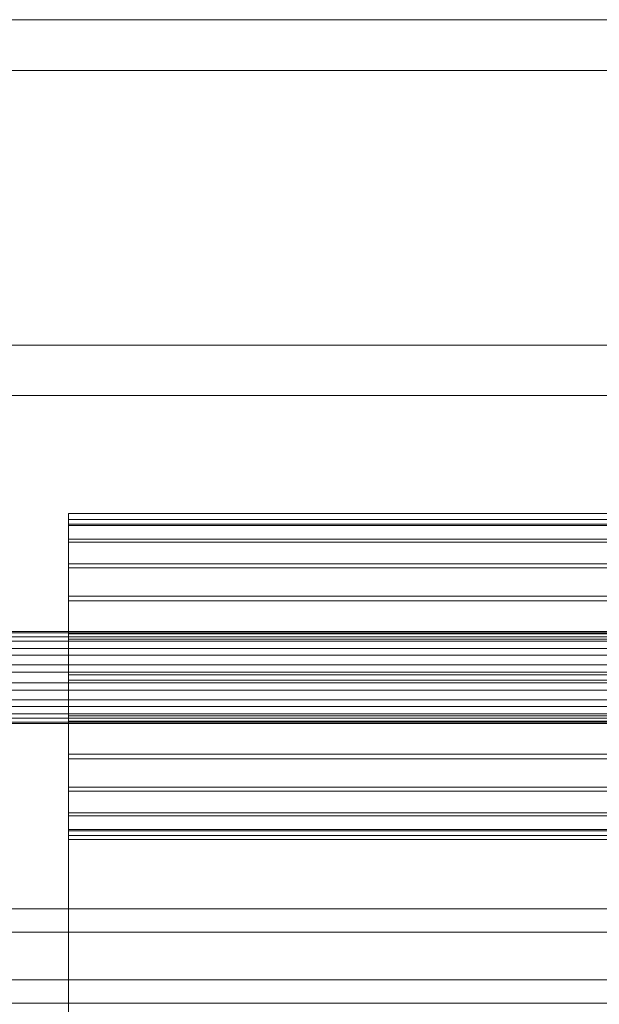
# Model space of a CAD drawing. Header units: millimetres. Extents: x -2233 to 61924, y -68080 to 6847.
# Tile 1019 of 1022: x 60638 to 60913, y 1367 to 1834. Entities that reach past the tile are written whole.
import ezdxf

# ---------------------------------------------------------------- set-up
doc = ezdxf.new("R2010")
doc.units = ezdxf.units.MM
doc.layers.add('lateral_C08', color=7, linetype='Continuous', lineweight=0)

msp = doc.modelspace()

# ---------------------------------------------------------------- linework, layer by layer
at = {"layer": 'lateral_C08'}
for p, q in [((61511.134, 1834.258), (60611.134, 1834.258)), ((60611.134, 1810.226), (61511.134, 1810.226)), ((60611.134, 1679.901), (61511.134, 1679.901)), ((61511.134, 1655.869), (60611.134, 1655.869)), ((60661.134, 1364.709), (60661.134, 1600)), ((60661.134, 1600), (61061.134, 1600)), ((60661.134, 1600), (60661.134, 1594.232)), ((60661.134, 1594.232), (60661.134, 1597.126)), ((60661.134, 1597.126), (60661.134, 1594.91)), ((60661.134, 1597.126), (61461.134, 1597.126)), ((60661.134, 1594.91), (60661.134, 1587.734)), ((60661.134, 1594.91), (61461.134, 1594.91)), ((61061.134, 1594.232), (60661.134, 1594.232)), ((60661.134, 1594.232), (60661.134, 1358.942)), ((60661.134, 1586.425), (60661.134, 1594.232)), ((60661.134, 1594.232), (61461.134, 1594.232)), ((60661.134, 1587.734), (60661.134, 1576.088)), ((60661.134, 1587.734), (61461.134, 1587.734)), ((60661.134, 1574.237), (60661.134, 1586.425)), ((60661.134, 1586.425), (61461.134, 1586.425)), ((60661.134, 1576.088), (60661.134, 1560.766)), ((60661.134, 1576.088), (61461.134, 1576.088)), ((60661.134, 1558.499), (60661.134, 1574.237)), ((60661.134, 1574.237), (61461.134, 1574.237)), ((60661.134, 1560.766), (60661.134, 1542.811)), ((60661.134, 1560.766), (61461.134, 1560.766)), ((60661.134, 1540.282), (60661.134, 1558.499)), ((60661.134, 1558.499), (61461.134, 1558.499)), ((60516.134, 1543.996), (61606.134, 1543.996)), ((60516.134, 1543.286), (61606.134, 1543.286)), ((60661.134, 1542.811), (60661.134, 1523.447)), ((61461.134, 1542.811), (60661.134, 1542.811)), ((60516.134, 1541.379), (61606.134, 1541.379)), ((60516.134, 1539.355), (61606.134, 1539.355)), ((60661.134, 1520.829), (60661.134, 1540.282)), ((60661.134, 1540.282), (61461.134, 1540.282)), ((60516.134, 1535.833), (61606.134, 1535.833)), ((60516.134, 1532.804), (61606.134, 1532.804)), ((61606.134, 1528.202), (60516.134, 1528.202)), ((60516.134, 1524.628), (61606.134, 1524.628)), ((60661.134, 1523.447), (60661.134, 1503.994)), ((60661.134, 1523.447), (61461.134, 1523.447)), ((60516.134, 1519.647), (61606.134, 1519.647)), ((60661.134, 1501.465), (60661.134, 1520.829)), ((60661.134, 1520.829), (61461.134, 1520.829)), ((60516.134, 1516.074), (61606.134, 1516.074)), ((60516.134, 1511.472), (61606.134, 1511.472)), ((60516.134, 1508.442), (61606.134, 1508.442)), ((60516.134, 1504.92), (61606.134, 1504.92)), ((60516.134, 1502.896), (61606.134, 1502.896)), ((60516.134, 1500.99), (61606.134, 1500.99)), ((60516.134, 1500.279), (61606.134, 1500.279)), ((60661.134, 1503.994), (60661.134, 1485.777)), ((60661.134, 1503.994), (61461.134, 1503.994)), ((60661.134, 1483.51), (60661.134, 1501.465)), ((60661.134, 1501.465), (61461.134, 1501.465)), ((60661.134, 1485.777), (60661.134, 1470.038)), ((60661.134, 1485.777), (61461.134, 1485.777)), ((60661.134, 1468.187), (60661.134, 1483.51)), ((60661.134, 1483.51), (61461.134, 1483.51)), ((60661.134, 1470.038), (60661.134, 1457.85)), ((60661.134, 1470.038), (61461.134, 1470.038)), ((60661.134, 1456.541), (60661.134, 1468.187)), ((60661.134, 1468.187), (61461.134, 1468.187)), ((60661.134, 1457.85), (60661.134, 1450.043)), ((60661.134, 1457.85), (61461.134, 1457.85)), ((60661.134, 1449.366), (60661.134, 1456.541)), ((60661.134, 1456.541), (61461.134, 1456.541)), ((60661.134, 307.905), (60661.134, 1450.043)), ((60661.134, 1450.043), (61461.134, 1450.043)), ((60661.134, 1445.237), (60661.134, 1450.043)), ((60661.134, 1450.043), (60661.134, 1447.149)), ((60661.134, 1447.149), (60661.134, 1449.366)), ((60661.134, 1449.366), (61461.134, 1449.366)), ((60661.134, 1447.149), (61461.134, 1447.149)), ((61461.134, 1445.237), (60661.134, 1445.237)), ((60661.134, 1445.237), (60661.134, 303.099)), ((61536.134, 1412.299), (60586.134, 1412.299)), ((60586.134, 1401.274), (61536.134, 1401.274)), ((60586.134, 1378.655), (61536.134, 1378.655)), ((61536.134, 1367.629), (60586.134, 1367.629))]:
    msp.add_line(p, q, dxfattribs=at)

doc.saveas('drawing.dxf')
